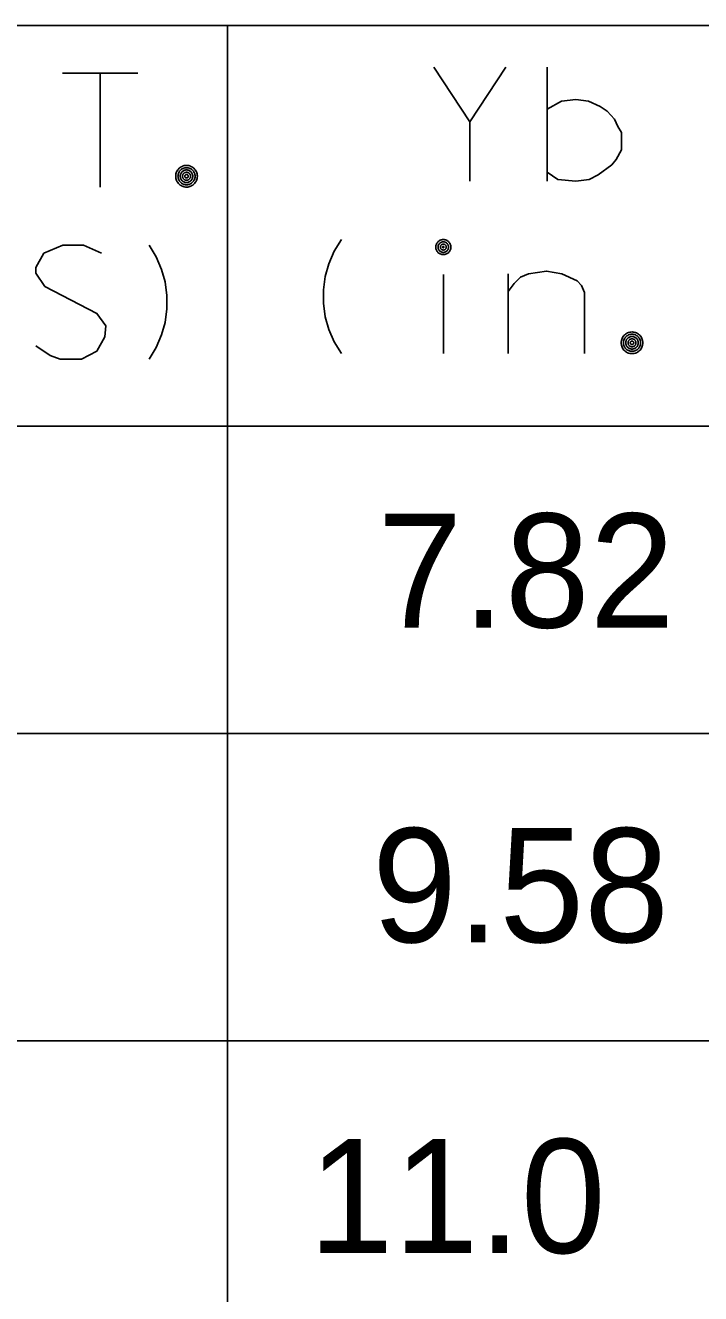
# Model space of a CAD drawing. Extents: x 635698 to 639877, y 296617 to 300175.
# Drawn here: x 639211.56 to 639229.32, y 299619.22 to 299652.58 of the extents above; entities that cross this region are included whole.
import ezdxf

# ---------------------------------------------------------------- set-up
doc = ezdxf.new("R2010")
doc.units = 0
for name, color, linetype in [('1', 7, 'Continuous'), ('2', 7, 'Continuous'), ('3', 7, 'Continuous')]:
    doc.layers.add(name, color=color, linetype=linetype)

msp = doc.modelspace()

# ---------------------------------------------------------------- linework, layer by layer
at = {"layer": '1'}
for p, q in [((639286.463, 299652.584), (639162.016, 299652.584)), ((639216.877, 299652.584), (639216.877, 299528.889)), ((639286.463, 299642.041), (639162.018, 299642.041)), ((639286.463, 299633.956), (639162.018, 299633.956)), ((639286.463, 299625.872), (639162.018, 299625.872))]:
    msp.add_line(p, q, dxfattribs=at)
at = {"layer": '3'}
for points in [[(639222.307, 299651.486), (639223.252, 299650.045), (639224.196, 299651.486)], [(639225.283, 299648.486), (639225.283, 299651.486)], [(639212.54, 299651.33), (639214.525, 299651.33)], [(639213.533, 299648.33), (639213.533, 299651.33)], [(639213.533, 299648.33), (639213.533, 299651.33)], [(639225.283, 299650.376), (639225.661, 299650.589), (639226.039, 299650.636), (639226.37, 299650.589), (639226.677, 299650.446), (639226.866, 299650.329), (639227.055, 299650.116), (639227.149, 299649.927), (639227.244, 299649.762), (639227.244, 299649.313), (639227.102, 299649.053), (639226.984, 299648.911), (639226.63, 299648.651), (639226.394, 299648.533), (639226.039, 299648.486), (639225.567, 299648.533), (639225.283, 299648.722)], [(639223.252, 299648.486), (639223.252, 299650.045)], [(639216.087, 299648.615), (639216.085, 299648.644), (639216.081, 299648.674), (639216.073, 299648.703), (639216.062, 299648.73), (639216.049, 299648.757), (639216.032, 299648.782), (639216.014, 299648.805), (639215.992, 299648.826), (639215.969, 299648.845), (639215.944, 299648.862), (639215.918, 299648.875), (639215.89, 299648.886), (639215.861, 299648.893), (639215.832, 299648.898), (639215.802, 299648.9), (639215.772, 299648.898), (639215.743, 299648.893), (639215.714, 299648.886), (639215.686, 299648.875), (639215.659, 299648.862), (639215.634, 299648.845), (639215.611, 299648.826), (639215.59, 299648.805), (639215.571, 299648.782), (639215.555, 299648.757), (639215.542, 299648.73), (639215.531, 299648.703), (639215.523, 299648.674), (639215.518, 299648.644), (639215.517, 299648.615), (639215.518, 299648.585), (639215.523, 299648.555), (639215.531, 299648.526), (639215.542, 299648.499), (639215.555, 299648.472), (639215.571, 299648.447), (639215.59, 299648.424), (639215.611, 299648.403), (639215.634, 299648.384), (639215.659, 299648.368), (639215.686, 299648.354), (639215.714, 299648.344), (639215.743, 299648.336), (639215.772, 299648.331), (639215.802, 299648.33), (639215.832, 299648.331), (639215.861, 299648.336), (639215.89, 299648.344), (639215.918, 299648.354), (639215.944, 299648.368), (639215.969, 299648.384), (639215.992, 299648.403), (639216.014, 299648.424), (639216.032, 299648.447), (639216.049, 299648.472), (639216.062, 299648.499), (639216.073, 299648.526), (639216.081, 299648.555), (639216.085, 299648.585), (639216.087, 299648.615)], [(639216.027, 299648.615), (639216.026, 299648.638), (639216.022, 299648.661), (639216.016, 299648.684), (639216.007, 299648.706), (639215.997, 299648.727), (639215.984, 299648.747), (639215.969, 299648.765), (639215.952, 299648.782), (639215.934, 299648.797), (639215.914, 299648.81), (639215.893, 299648.82), (639215.872, 299648.829), (639215.848, 299648.835), (639215.825, 299648.838), (639215.802, 299648.84), (639215.778, 299648.838), (639215.755, 299648.835), (639215.732, 299648.829), (639215.71, 299648.82), (639215.69, 299648.81), (639215.67, 299648.797), (639215.651, 299648.782), (639215.635, 299648.765), (639215.62, 299648.747), (639215.607, 299648.727), (639215.596, 299648.706), (639215.588, 299648.684), (639215.582, 299648.661), (639215.578, 299648.638), (639215.577, 299648.615), (639215.578, 299648.591), (639215.582, 299648.568), (639215.588, 299648.545), (639215.596, 299648.523), (639215.607, 299648.502), (639215.62, 299648.482), (639215.635, 299648.464), (639215.651, 299648.447), (639215.67, 299648.433), (639215.69, 299648.42), (639215.71, 299648.409), (639215.732, 299648.4), (639215.755, 299648.395), (639215.778, 299648.391), (639215.802, 299648.389), (639215.825, 299648.391), (639215.848, 299648.395), (639215.872, 299648.4), (639215.893, 299648.409), (639215.914, 299648.42), (639215.934, 299648.433), (639215.952, 299648.447), (639215.969, 299648.464), (639215.984, 299648.482), (639215.997, 299648.502), (639216.007, 299648.523), (639216.016, 299648.545), (639216.022, 299648.568), (639216.026, 299648.591), (639216.027, 299648.615)], [(639215.967, 299648.615), (639215.966, 299648.632), (639215.963, 299648.649), (639215.959, 299648.666), (639215.952, 299648.682), (639215.945, 299648.697), (639215.935, 299648.712), (639215.925, 299648.725), (639215.912, 299648.737), (639215.899, 299648.748), (639215.884, 299648.758), (639215.869, 299648.765), (639215.853, 299648.771), (639215.836, 299648.776), (639215.819, 299648.779), (639215.802, 299648.779), (639215.785, 299648.779), (639215.768, 299648.776), (639215.751, 299648.771), (639215.735, 299648.765), (639215.719, 299648.758), (639215.705, 299648.748), (639215.691, 299648.737), (639215.679, 299648.725), (639215.668, 299648.712), (639215.659, 299648.697), (639215.651, 299648.682), (639215.645, 299648.666), (639215.64, 299648.649), (639215.638, 299648.632), (639215.637, 299648.615), (639215.638, 299648.597), (639215.64, 299648.58), (639215.645, 299648.564), (639215.651, 299648.547), (639215.659, 299648.532), (639215.668, 299648.518), (639215.679, 299648.504), (639215.691, 299648.492), (639215.705, 299648.481), (639215.719, 299648.472), (639215.735, 299648.464), (639215.751, 299648.458), (639215.768, 299648.453), (639215.785, 299648.451), (639215.802, 299648.45), (639215.819, 299648.451), (639215.836, 299648.453), (639215.853, 299648.458), (639215.869, 299648.464), (639215.884, 299648.472), (639215.899, 299648.481), (639215.912, 299648.492), (639215.925, 299648.504), (639215.935, 299648.518), (639215.945, 299648.532), (639215.952, 299648.547), (639215.959, 299648.564), (639215.963, 299648.58), (639215.966, 299648.597), (639215.967, 299648.615)], [(639215.907, 299648.615), (639215.906, 299648.626), (639215.904, 299648.636), (639215.902, 299648.647), (639215.898, 299648.657), (639215.893, 299648.667), (639215.887, 299648.676), (639215.88, 299648.685), (639215.872, 299648.693), (639215.863, 299648.7), (639215.854, 299648.706), (639215.844, 299648.711), (639215.834, 299648.714), (639215.824, 299648.717), (639215.813, 299648.719), (639215.802, 299648.719), (639215.791, 299648.719), (639215.78, 299648.717), (639215.769, 299648.714), (639215.759, 299648.711), (639215.749, 299648.706), (639215.74, 299648.7), (639215.732, 299648.693), (639215.724, 299648.685), (639215.717, 299648.676), (639215.711, 299648.667), (639215.706, 299648.657), (639215.702, 299648.647), (639215.699, 299648.636), (639215.698, 299648.626), (639215.697, 299648.615), (639215.698, 299648.604), (639215.699, 299648.593), (639215.702, 299648.582), (639215.706, 299648.572), (639215.711, 299648.562), (639215.717, 299648.553), (639215.724, 299648.544), (639215.732, 299648.537), (639215.74, 299648.53), (639215.749, 299648.524), (639215.759, 299648.519), (639215.769, 299648.515), (639215.78, 299648.512), (639215.791, 299648.51), (639215.802, 299648.51), (639215.813, 299648.51), (639215.824, 299648.512), (639215.834, 299648.515), (639215.844, 299648.519), (639215.854, 299648.524), (639215.863, 299648.53), (639215.872, 299648.537), (639215.88, 299648.544), (639215.887, 299648.553), (639215.893, 299648.562), (639215.898, 299648.572), (639215.902, 299648.582), (639215.904, 299648.593), (639215.906, 299648.604), (639215.907, 299648.615)], [(639215.847, 299648.615), (639215.847, 299648.619), (639215.846, 299648.624), (639215.845, 299648.629), (639215.843, 299648.633), (639215.841, 299648.637), (639215.838, 299648.641), (639215.835, 299648.645), (639215.832, 299648.648), (639215.828, 299648.651), (639215.824, 299648.654), (639215.82, 299648.656), (639215.816, 299648.658), (639215.811, 299648.659), (639215.807, 299648.659), (639215.802, 299648.66), (639215.797, 299648.659), (639215.792, 299648.659), (639215.788, 299648.658), (639215.784, 299648.656), (639215.779, 299648.654), (639215.776, 299648.651), (639215.772, 299648.648), (639215.768, 299648.645), (639215.765, 299648.641), (639215.763, 299648.637), (639215.761, 299648.633), (639215.759, 299648.629), (639215.758, 299648.624), (639215.757, 299648.619), (639215.757, 299648.615), (639215.757, 299648.61), (639215.758, 299648.605), (639215.759, 299648.601), (639215.761, 299648.596), (639215.763, 299648.592), (639215.765, 299648.588), (639215.768, 299648.585), (639215.772, 299648.581), (639215.776, 299648.578), (639215.779, 299648.576), (639215.784, 299648.573), (639215.788, 299648.572), (639215.792, 299648.571), (639215.797, 299648.57), (639215.802, 299648.57), (639215.807, 299648.57), (639215.811, 299648.571), (639215.816, 299648.572), (639215.82, 299648.573), (639215.824, 299648.576), (639215.828, 299648.578), (639215.832, 299648.581), (639215.835, 299648.585), (639215.838, 299648.588), (639215.841, 299648.592), (639215.843, 299648.596), (639215.845, 299648.601), (639215.846, 299648.605), (639215.847, 299648.61), (639215.847, 299648.615)], [(639219.878, 299643.949), (639219.689, 299644.256), (639219.547, 299644.587), (639219.452, 299644.917), (639219.405, 299645.272), (639219.405, 299645.626), (639219.452, 299645.981), (639219.547, 299646.311), (639219.689, 299646.642), (639219.878, 299646.949)], [(639222.753, 299646.751), (639222.752, 299646.771), (639222.749, 299646.792), (639222.744, 299646.812), (639222.737, 299646.831), (639222.727, 299646.85), (639222.716, 299646.867), (639222.703, 299646.883), (639222.688, 299646.898), (639222.672, 299646.911), (639222.655, 299646.922), (639222.636, 299646.932), (639222.617, 299646.939), (639222.597, 299646.944), (639222.576, 299646.948), (639222.556, 299646.948), (639222.535, 299646.948), (639222.514, 299646.944), (639222.495, 299646.939), (639222.475, 299646.932), (639222.456, 299646.922), (639222.439, 299646.911), (639222.423, 299646.898), (639222.408, 299646.883), (639222.395, 299646.867), (639222.384, 299646.85), (639222.375, 299646.831), (639222.367, 299646.812), (639222.362, 299646.792), (639222.359, 299646.771), (639222.358, 299646.751), (639222.359, 299646.73), (639222.362, 299646.709), (639222.367, 299646.69), (639222.375, 299646.67), (639222.384, 299646.652), (639222.395, 299646.634), (639222.408, 299646.618), (639222.423, 299646.604), (639222.439, 299646.59), (639222.456, 299646.579), (639222.475, 299646.57), (639222.495, 299646.563), (639222.514, 299646.557), (639222.535, 299646.554), (639222.556, 299646.553), (639222.576, 299646.554), (639222.597, 299646.557), (639222.617, 299646.563), (639222.636, 299646.57), (639222.655, 299646.579), (639222.672, 299646.591), (639222.688, 299646.604), (639222.703, 299646.618), (639222.716, 299646.634), (639222.727, 299646.652), (639222.737, 299646.67), (639222.744, 299646.69), (639222.749, 299646.709), (639222.752, 299646.73), (639222.753, 299646.751)], [(639222.694, 299646.751), (639222.693, 299646.765), (639222.69, 299646.779), (639222.687, 299646.793), (639222.682, 299646.807), (639222.675, 299646.82), (639222.667, 299646.832), (639222.658, 299646.843), (639222.648, 299646.853), (639222.637, 299646.862), (639222.625, 299646.87), (639222.612, 299646.877), (639222.598, 299646.882), (639222.584, 299646.885), (639222.57, 299646.888), (639222.556, 299646.889), (639222.541, 299646.888), (639222.527, 299646.885), (639222.513, 299646.882), (639222.499, 299646.877), (639222.486, 299646.87), (639222.474, 299646.862), (639222.463, 299646.853), (639222.453, 299646.843), (639222.444, 299646.832), (639222.436, 299646.82), (639222.43, 299646.807), (639222.424, 299646.793), (639222.421, 299646.779), (639222.418, 299646.765), (639222.418, 299646.751), (639222.418, 299646.736), (639222.421, 299646.722), (639222.424, 299646.708), (639222.43, 299646.695), (639222.436, 299646.682), (639222.444, 299646.669), (639222.453, 299646.658), (639222.463, 299646.648), (639222.474, 299646.639), (639222.486, 299646.631), (639222.499, 299646.625), (639222.513, 299646.62), (639222.527, 299646.616), (639222.541, 299646.613), (639222.556, 299646.613), (639222.57, 299646.613), (639222.584, 299646.616), (639222.598, 299646.62), (639222.612, 299646.625), (639222.625, 299646.631), (639222.637, 299646.639), (639222.648, 299646.648), (639222.658, 299646.658), (639222.667, 299646.669), (639222.675, 299646.682), (639222.682, 299646.695), (639222.687, 299646.708), (639222.69, 299646.722), (639222.693, 299646.736), (639222.694, 299646.751)], [(639222.634, 299646.751), (639222.633, 299646.759), (639222.632, 299646.767), (639222.63, 299646.775), (639222.627, 299646.782), (639222.623, 299646.79), (639222.619, 299646.797), (639222.614, 299646.803), (639222.608, 299646.809), (639222.601, 299646.814), (639222.595, 299646.818), (639222.587, 299646.822), (639222.58, 299646.825), (639222.572, 299646.827), (639222.564, 299646.828), (639222.556, 299646.829), (639222.547, 299646.828), (639222.539, 299646.827), (639222.532, 299646.825), (639222.524, 299646.822), (639222.517, 299646.818), (639222.51, 299646.814), (639222.503, 299646.809), (639222.497, 299646.803), (639222.492, 299646.797), (639222.488, 299646.79), (639222.484, 299646.782), (639222.481, 299646.775), (639222.479, 299646.767), (639222.478, 299646.759), (639222.478, 299646.751), (639222.478, 299646.743), (639222.479, 299646.735), (639222.481, 299646.727), (639222.484, 299646.719), (639222.488, 299646.712), (639222.492, 299646.705), (639222.497, 299646.698), (639222.503, 299646.693), (639222.51, 299646.688), (639222.517, 299646.683), (639222.524, 299646.679), (639222.532, 299646.676), (639222.539, 299646.675), (639222.547, 299646.673), (639222.556, 299646.673), (639222.564, 299646.673), (639222.572, 299646.675), (639222.58, 299646.676), (639222.587, 299646.679), (639222.595, 299646.683), (639222.601, 299646.688), (639222.608, 299646.693), (639222.614, 299646.698), (639222.619, 299646.705), (639222.623, 299646.712), (639222.627, 299646.719), (639222.63, 299646.727), (639222.632, 299646.735), (639222.633, 299646.743), (639222.634, 299646.751)], [(639213.563, 299646.589), (639213.09, 299646.802), (639212.547, 299646.802), (639212.051, 299646.589), (639211.838, 299646.211), (639211.838, 299646.069), (639212.074, 299645.715), (639213.444, 299645.007), (639213.681, 299644.676), (639213.657, 299644.393), (639213.444, 299644.015), (639213.043, 299643.802), (639212.476, 299643.802), (639212.216, 299643.896), (639211.838, 299644.156)], [(639214.815, 299643.802), (639215.004, 299644.109), (639215.145, 299644.44), (639215.24, 299644.77), (639215.287, 299645.125), (639215.287, 299645.479), (639215.24, 299645.834), (639215.145, 299646.164), (639215.004, 299646.495), (639214.815, 299646.802)], [(639222.574, 299646.751), (639222.574, 299646.753), (639222.573, 299646.754), (639222.573, 299646.756), (639222.572, 299646.758), (639222.571, 299646.76), (639222.57, 299646.761), (639222.569, 299646.763), (639222.568, 299646.764), (639222.566, 299646.765), (639222.564, 299646.766), (639222.563, 299646.767), (639222.561, 299646.768), (639222.559, 299646.768), (639222.558, 299646.769), (639222.556, 299646.769), (639222.554, 299646.769), (639222.552, 299646.768), (639222.55, 299646.768), (639222.548, 299646.767), (639222.547, 299646.766), (639222.545, 299646.765), (639222.544, 299646.764), (639222.542, 299646.763), (639222.541, 299646.761), (639222.54, 299646.76), (639222.539, 299646.758), (639222.538, 299646.756), (639222.538, 299646.754), (639222.538, 299646.753), (639222.538, 299646.751), (639222.538, 299646.749), (639222.538, 299646.747), (639222.538, 299646.745), (639222.539, 299646.743), (639222.54, 299646.742), (639222.541, 299646.74), (639222.542, 299646.739), (639222.544, 299646.737), (639222.545, 299646.736), (639222.547, 299646.735), (639222.548, 299646.734), (639222.55, 299646.734), (639222.552, 299646.733), (639222.554, 299646.733), (639222.556, 299646.733), (639222.558, 299646.733), (639222.559, 299646.733), (639222.561, 299646.734), (639222.563, 299646.734), (639222.564, 299646.735), (639222.566, 299646.736), (639222.568, 299646.737), (639222.569, 299646.739), (639222.57, 299646.74), (639222.571, 299646.742), (639222.572, 299646.743), (639222.573, 299646.745), (639222.573, 299646.747), (639222.574, 299646.749), (639222.574, 299646.751)], [(639222.556, 299643.949), (639222.556, 299646.027)], [(639224.257, 299645.579), (639224.422, 299645.792), (639224.587, 299645.957), (639224.8, 299646.051), (639225.273, 299646.122), (639225.674, 299646.051), (639226.076, 299645.862), (639226.194, 299645.744), (639226.265, 299645.555), (639226.265, 299643.949)], [(639224.257, 299643.949), (639224.257, 299646.051)], [(639227.803, 299644.234), (639227.802, 299644.263), (639227.797, 299644.293), (639227.789, 299644.322), (639227.779, 299644.349), (639227.765, 299644.376), (639227.749, 299644.401), (639227.73, 299644.424), (639227.709, 299644.445), (639227.686, 299644.464), (639227.661, 299644.481), (639227.634, 299644.494), (639227.606, 299644.505), (639227.578, 299644.512), (639227.548, 299644.517), (639227.518, 299644.519), (639227.488, 299644.517), (639227.459, 299644.512), (639227.43, 299644.505), (639227.402, 299644.494), (639227.376, 299644.481), (639227.35, 299644.464), (639227.327, 299644.445), (639227.306, 299644.424), (639227.288, 299644.401), (639227.271, 299644.376), (639227.258, 299644.349), (639227.247, 299644.322), (639227.24, 299644.293), (639227.235, 299644.263), (639227.233, 299644.234), (639227.235, 299644.204), (639227.24, 299644.174), (639227.247, 299644.146), (639227.258, 299644.118), (639227.271, 299644.091), (639227.288, 299644.066), (639227.306, 299644.043), (639227.327, 299644.022), (639227.35, 299644.003), (639227.376, 299643.987), (639227.402, 299643.973), (639227.43, 299643.963), (639227.459, 299643.955), (639227.488, 299643.95), (639227.518, 299643.949), (639227.548, 299643.95), (639227.578, 299643.955), (639227.606, 299643.963), (639227.634, 299643.973), (639227.661, 299643.987), (639227.686, 299644.003), (639227.709, 299644.022), (639227.73, 299644.043), (639227.749, 299644.066), (639227.765, 299644.091), (639227.779, 299644.118), (639227.789, 299644.146), (639227.797, 299644.174), (639227.802, 299644.204), (639227.803, 299644.234)], [(639227.743, 299644.234), (639227.742, 299644.257), (639227.738, 299644.28), (639227.732, 299644.303), (639227.724, 299644.325), (639227.713, 299644.346), (639227.7, 299644.366), (639227.685, 299644.384), (639227.669, 299644.401), (639227.65, 299644.416), (639227.631, 299644.429), (639227.61, 299644.439), (639227.588, 299644.448), (639227.565, 299644.454), (639227.542, 299644.458), (639227.518, 299644.459), (639227.495, 299644.458), (639227.471, 299644.454), (639227.449, 299644.448), (639227.427, 299644.439), (639227.406, 299644.429), (639227.386, 299644.416), (639227.368, 299644.401), (639227.351, 299644.384), (639227.336, 299644.366), (639227.323, 299644.346), (639227.312, 299644.325), (639227.304, 299644.303), (639227.298, 299644.28), (639227.294, 299644.257), (639227.293, 299644.234), (639227.294, 299644.21), (639227.298, 299644.187), (639227.304, 299644.164), (639227.312, 299644.142), (639227.323, 299644.121), (639227.336, 299644.102), (639227.351, 299644.083), (639227.368, 299644.066), (639227.386, 299644.052), (639227.406, 299644.039), (639227.427, 299644.028), (639227.449, 299644.02), (639227.471, 299644.014), (639227.495, 299644.01), (639227.518, 299644.009), (639227.542, 299644.01), (639227.565, 299644.014), (639227.588, 299644.02), (639227.61, 299644.028), (639227.631, 299644.039), (639227.65, 299644.052), (639227.669, 299644.066), (639227.685, 299644.083), (639227.7, 299644.102), (639227.713, 299644.121), (639227.724, 299644.142), (639227.732, 299644.164), (639227.738, 299644.187), (639227.742, 299644.21), (639227.743, 299644.234)], [(639227.683, 299644.234), (639227.682, 299644.251), (639227.679, 299644.268), (639227.675, 299644.285), (639227.669, 299644.301), (639227.661, 299644.316), (639227.652, 299644.331), (639227.641, 299644.344), (639227.628, 299644.356), (639227.615, 299644.367), (639227.601, 299644.377), (639227.585, 299644.384), (639227.569, 299644.391), (639227.552, 299644.395), (639227.535, 299644.398), (639227.518, 299644.399), (639227.501, 299644.398), (639227.484, 299644.395), (639227.467, 299644.391), (639227.451, 299644.384), (639227.435, 299644.377), (639227.421, 299644.367), (639227.408, 299644.356), (639227.396, 299644.344), (639227.385, 299644.331), (639227.375, 299644.316), (639227.367, 299644.301), (639227.361, 299644.285), (639227.357, 299644.268), (639227.354, 299644.251), (639227.353, 299644.234), (639227.354, 299644.217), (639227.357, 299644.199), (639227.361, 299644.183), (639227.367, 299644.166), (639227.375, 299644.151), (639227.385, 299644.137), (639227.396, 299644.123), (639227.408, 299644.111), (639227.421, 299644.1), (639227.435, 299644.091), (639227.451, 299644.083), (639227.467, 299644.077), (639227.484, 299644.072), (639227.501, 299644.07), (639227.518, 299644.069), (639227.535, 299644.07), (639227.552, 299644.072), (639227.569, 299644.077), (639227.585, 299644.083), (639227.601, 299644.091), (639227.615, 299644.1), (639227.628, 299644.111), (639227.641, 299644.123), (639227.652, 299644.137), (639227.661, 299644.151), (639227.669, 299644.166), (639227.675, 299644.183), (639227.679, 299644.199), (639227.682, 299644.217), (639227.683, 299644.234)], [(639227.623, 299644.234), (639227.623, 299644.245), (639227.621, 299644.255), (639227.618, 299644.266), (639227.614, 299644.276), (639227.609, 299644.286), (639227.603, 299644.295), (639227.596, 299644.304), (639227.589, 299644.312), (639227.58, 299644.319), (639227.571, 299644.325), (639227.561, 299644.33), (639227.55, 299644.333), (639227.54, 299644.336), (639227.529, 299644.338), (639227.518, 299644.339), (639227.507, 299644.338), (639227.496, 299644.336), (639227.486, 299644.333), (639227.475, 299644.33), (639227.465, 299644.325), (639227.456, 299644.319), (639227.448, 299644.312), (639227.44, 299644.304), (639227.433, 299644.295), (639227.427, 299644.286), (639227.422, 299644.276), (639227.418, 299644.266), (639227.415, 299644.255), (639227.414, 299644.245), (639227.413, 299644.234), (639227.414, 299644.223), (639227.415, 299644.212), (639227.418, 299644.201), (639227.422, 299644.191), (639227.427, 299644.181), (639227.433, 299644.172), (639227.44, 299644.163), (639227.448, 299644.156), (639227.456, 299644.149), (639227.465, 299644.143), (639227.475, 299644.138), (639227.486, 299644.134), (639227.496, 299644.131), (639227.507, 299644.129), (639227.518, 299644.129), (639227.529, 299644.129), (639227.54, 299644.131), (639227.55, 299644.134), (639227.561, 299644.138), (639227.571, 299644.143), (639227.58, 299644.149), (639227.589, 299644.156), (639227.596, 299644.163), (639227.603, 299644.172), (639227.609, 299644.181), (639227.614, 299644.191), (639227.618, 299644.201), (639227.621, 299644.212), (639227.623, 299644.223), (639227.623, 299644.234)], [(639227.563, 299644.234), (639227.563, 299644.239), (639227.562, 299644.243), (639227.561, 299644.248), (639227.559, 299644.252), (639227.557, 299644.256), (639227.554, 299644.26), (639227.552, 299644.264), (639227.548, 299644.267), (639227.545, 299644.27), (639227.541, 299644.273), (639227.537, 299644.275), (639227.532, 299644.277), (639227.527, 299644.278), (639227.523, 299644.278), (639227.518, 299644.279), (639227.513, 299644.278), (639227.509, 299644.278), (639227.504, 299644.277), (639227.5, 299644.275), (639227.496, 299644.273), (639227.492, 299644.27), (639227.488, 299644.267), (639227.485, 299644.264), (639227.482, 299644.26), (639227.479, 299644.256), (639227.477, 299644.252), (639227.475, 299644.248), (639227.474, 299644.243), (639227.474, 299644.239), (639227.473, 299644.234), (639227.474, 299644.229), (639227.474, 299644.224), (639227.475, 299644.22), (639227.477, 299644.215), (639227.479, 299644.211), (639227.482, 299644.207), (639227.485, 299644.204), (639227.488, 299644.2), (639227.492, 299644.197), (639227.496, 299644.195), (639227.5, 299644.192), (639227.504, 299644.191), (639227.509, 299644.19), (639227.513, 299644.189), (639227.518, 299644.189), (639227.523, 299644.189), (639227.527, 299644.19), (639227.532, 299644.191), (639227.537, 299644.192), (639227.541, 299644.195), (639227.545, 299644.197), (639227.548, 299644.2), (639227.552, 299644.204), (639227.554, 299644.207), (639227.557, 299644.211), (639227.559, 299644.215), (639227.561, 299644.22), (639227.562, 299644.224), (639227.563, 299644.229), (639227.563, 299644.234)]]:
    msp.add_lwpolyline(points, dxfattribs=at)

# ---------------------------------------------------------------- texts
at = {"layer": '2'}
msp.add_text('11.0', height=3.0008, rotation=360, dxfattribs=at).set_placement((639219.015, 299620.29))
at = {"layer": '3'}
for s, p in [('7.82', (639220.827, 299636.742)), ('9.58', (639220.681, 299628.465))]:
    msp.add_text(s, height=3.001, dxfattribs=at).set_placement(p)

doc.saveas('drawing.dxf')
